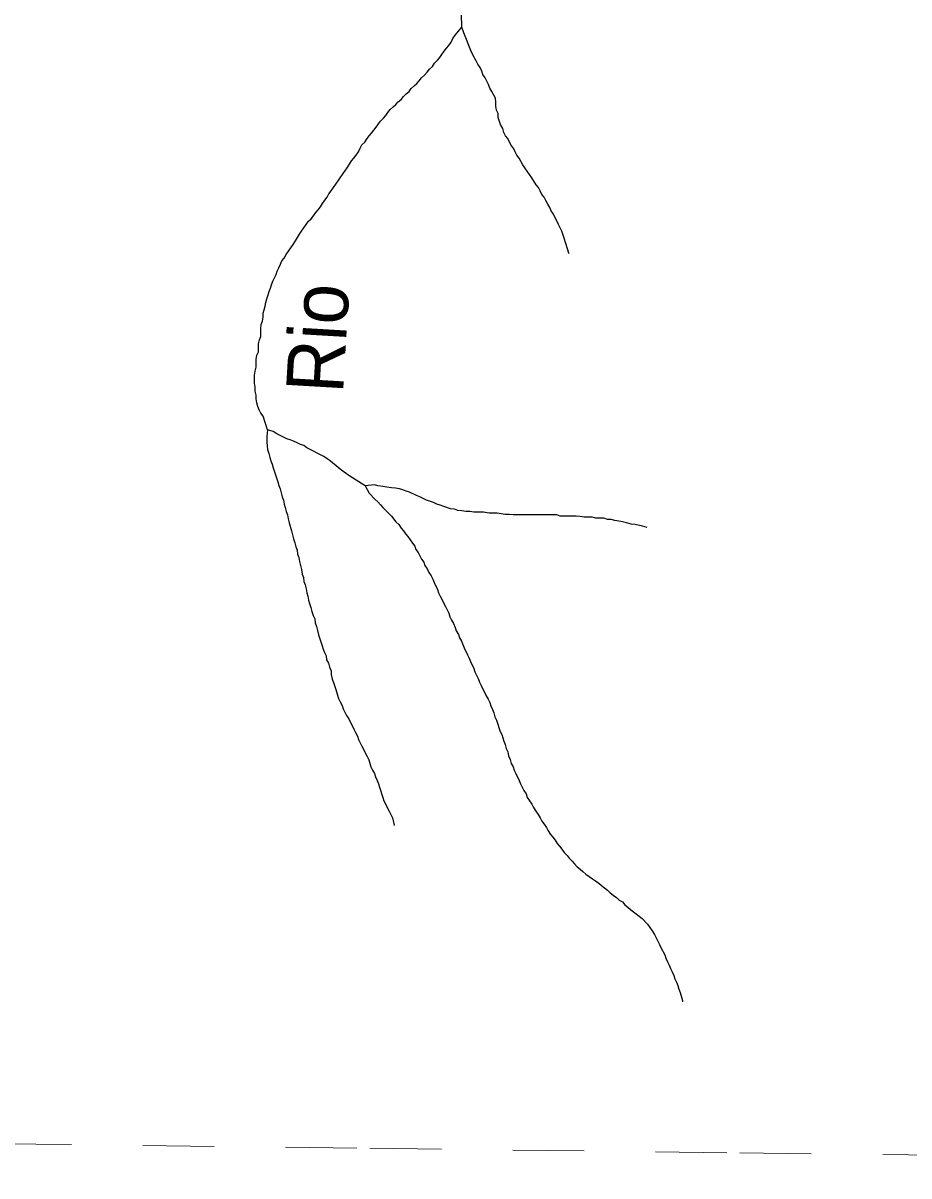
# Model space of a CAD drawing. Extents: x 652.3 to 678, y 7316.9 to 7344.9.
# Drawn here: x 674.08 to 675.321, y 7316.944 to 7318.558 of the extents above; entities that cross this region are included whole.
import ezdxf
from ezdxf.enums import TextEntityAlignment as Align

# ---------------------------------------------------------------- set-up
doc = ezdxf.new("R2010")
doc.units = 0
doc.header["$LTSCALE"] = 0.032
doc.linetypes.add('SHORT_DASHED', pattern=[2.7, 1.5, -1.2])
doc.layers.add('53', color=7, linetype='SHORT_DASHED', lineweight=13)
doc.layers.add('7', color=7, linetype='Continuous', lineweight=25)
doc.layers.add('61', color=7, linetype='Continuous')

msp = doc.modelspace()

# ---------------------------------------------------------------- linework, layer by layer
at = {"layer": '53'}
msp.add_lwpolyline([(666.2765, 7317.0825), (666.7945, 7317.0764), (667.3126, 7317.0703), (667.8307, 7317.0642), (668.3488, 7317.058), (668.8669, 7317.0519), (669.385, 7317.0457), (669.9031, 7317.0395), (670.4212, 7317.0333), (670.9393, 7317.027), (671.4574, 7317.0207), (671.9755, 7317.0145), (672.4936, 7317.0082), (673.0117, 7317.0018), (673.5298, 7316.9955), (674.0479, 7316.9891), (674.566, 7316.9828), (675.0841, 7316.9764), (675.6022, 7316.9699), (676.1203, 7316.9635), (676.6384, 7316.9571), (677.1565, 7316.9506), (677.6746, 7316.9441)], dxfattribs=at)
at = {"layer": '7'}
for points in [[(674.6948, 7318.5521), (674.694, 7318.5704)], [(674.5587, 7318.3914), (674.5619, 7318.3962), (674.5651, 7318.4002), (674.5682, 7318.4041), (674.5714, 7318.4081), (674.5746, 7318.4121), (674.5778, 7318.4169), (674.581, 7318.4209), (674.585, 7318.4248), (674.5881, 7318.4288), (674.5913, 7318.4328), (674.5945, 7318.4368), (674.5985, 7318.4407), (674.6025, 7318.4439), (674.6056, 7318.4479), (674.6096, 7318.4511), (674.6128, 7318.4551), (674.6168, 7318.459), (674.6208, 7318.4622), (674.6239, 7318.4662), (674.6279, 7318.4702), (674.6319, 7318.4734), (674.6351, 7318.4773), (674.6383, 7318.4813), (674.6422, 7318.4853), (674.6462, 7318.4893), (674.6494, 7318.4933), (674.6534, 7318.4972), (674.6566, 7318.502), (674.6605, 7318.506), (674.6637, 7318.51), (674.6669, 7318.5139), (674.6701, 7318.5187), (674.6733, 7318.5227), (674.6765, 7318.5267), (674.6796, 7318.5315), (674.682, 7318.5362), (674.6852, 7318.541), (674.6948, 7318.5521)], [(674.8449, 7318.235), (674.8447, 7318.2358), (674.8428, 7318.2418), (674.838, 7318.2569), (674.8348, 7318.2665), (674.8324, 7318.2713), (674.83, 7318.276), (674.8229, 7318.2904), (674.8197, 7318.2951), (674.8181, 7318.2999), (674.8149, 7318.3047), (674.8125, 7318.3095), (674.8101, 7318.3142), (674.8069, 7318.3182), (674.8046, 7318.323), (674.8022, 7318.3278), (674.799, 7318.3317), (674.7926, 7318.3413), (674.7894, 7318.3461), (674.7863, 7318.3508), (674.7831, 7318.3556), (674.7799, 7318.3596), (674.7751, 7318.3691), (674.7719, 7318.3731), (674.7696, 7318.3779), (674.7672, 7318.3827), (674.764, 7318.3866), (674.7592, 7318.3962), (674.756, 7318.4002), (674.7536, 7318.4049), (674.752, 7318.4105), (674.7489, 7318.4161), (674.7457, 7318.4256), (674.7457, 7318.4312), (674.7433, 7318.436), (674.7425, 7318.4415), (674.7425, 7318.4471), (674.7417, 7318.4527), (674.7369, 7318.4622), (674.7337, 7318.467), (674.7322, 7318.4718), (674.7274, 7318.4813), (674.7242, 7318.4861), (674.7226, 7318.4909), (674.7202, 7318.4956), (674.717, 7318.5004), (674.7146, 7318.5052), (674.7107, 7318.5124), (674.7075, 7318.5195), (674.6976, 7318.5444), (674.6948, 7318.5521)], [(674.4226, 7317.9888), (674.4163, 7318.0079), (674.4131, 7318.0119), (674.4107, 7318.0166), (674.4091, 7318.0214), (674.4075, 7318.0262), (674.4067, 7318.0318), (674.4067, 7318.0373), (674.4051, 7318.0429), (674.4051, 7318.0485), (674.4043, 7318.054), (674.4043, 7318.0596), (674.4043, 7318.0652), (674.4051, 7318.0707), (674.4067, 7318.0763), (674.4067, 7318.0819), (674.4067, 7318.0875), (674.4075, 7318.093), (674.4099, 7318.0978), (674.4099, 7318.1034), (674.4099, 7318.1089), (674.4115, 7318.1145), (674.4131, 7318.1193), (674.4131, 7318.1249), (674.4131, 7318.1304), (674.4139, 7318.136), (674.4155, 7318.1408), (674.4163, 7318.1463), (674.4163, 7318.1519), (674.4179, 7318.1567), (674.4194, 7318.1615), (674.4202, 7318.167), (674.4218, 7318.1718), (674.4234, 7318.1774), (674.425, 7318.1821), (674.4266, 7318.1869), (674.4282, 7318.1917), (674.4298, 7318.1965), (674.4322, 7318.2012), (674.4346, 7318.206), (674.4362, 7318.2108), (674.4385, 7318.2156), (674.4409, 7318.2203), (674.4425, 7318.2251), (674.4457, 7318.2291), (674.4489, 7318.2339), (674.4521, 7318.2386), (674.4553, 7318.2434), (674.4584, 7318.2482), (674.4616, 7318.253), (674.4648, 7318.2577), (674.4672, 7318.2625), (674.4704, 7318.2665), (674.4736, 7318.2713), (674.4767, 7318.276), (674.4799, 7318.2808), (674.4839, 7318.284), (674.4871, 7318.288), (674.4903, 7318.2927), (674.4934, 7318.2967), (674.4966, 7318.3007), (674.4998, 7318.3055), (674.503, 7318.3103), (674.5062, 7318.3142), (674.5086, 7318.319), (674.5117, 7318.323), (674.5149, 7318.3278), (674.5181, 7318.3325), (674.5213, 7318.3373), (674.5245, 7318.3413), (674.5277, 7318.3461), (674.5308, 7318.3508), (674.534, 7318.3556), (674.5372, 7318.3604), (674.5404, 7318.3652), (674.5436, 7318.3691), (674.5468, 7318.3731), (674.5499, 7318.3779), (674.5523, 7318.3827), (674.5547, 7318.3874), (674.5587, 7318.3914)], [(674.4226, 7317.9888), (674.4218, 7317.9792), (674.4218, 7317.9713), (674.4226, 7317.9609), (674.4242, 7317.9554), (674.4258, 7317.9498), (674.4274, 7317.945), (674.429, 7317.9403), (674.4306, 7317.9355), (674.4322, 7317.9299), (674.437, 7317.9156), (674.4385, 7317.9108), (674.4401, 7317.906), (674.4417, 7317.9005), (674.4433, 7317.8949), (674.4449, 7317.8901), (674.4457, 7317.8846), (674.4473, 7317.8798), (674.4489, 7317.8742), (674.4505, 7317.8694), (674.4513, 7317.8639), (674.4529, 7317.8583), (674.4561, 7317.8472), (674.4576, 7317.8416), (674.4592, 7317.836), (674.4608, 7317.8305), (674.4624, 7317.8249), (674.464, 7317.8201), (674.4648, 7317.8145), (674.4664, 7317.8098), (674.4672, 7317.8042), (674.4688, 7317.7986), (674.4704, 7317.7931), (674.4712, 7317.7867), (674.4728, 7317.7819), (674.4736, 7317.7763), (674.4751, 7317.7716), (674.4767, 7317.766), (674.4775, 7317.7604), (674.4791, 7317.7557), (674.4799, 7317.7501), (674.4815, 7317.7453), (674.4831, 7317.7397), (674.4847, 7317.7342), (674.4863, 7317.7286), (674.4887, 7317.7238), (674.4895, 7317.7183), (674.4911, 7317.7135), (674.4927, 7317.7079), (674.4942, 7317.7015), (674.4958, 7317.696), (674.499, 7317.6864), (674.5006, 7317.6817), (674.5022, 7317.6769), (674.5046, 7317.6721), (674.5054, 7317.6665), (674.5078, 7317.6618), (674.5094, 7317.6562), (674.5117, 7317.6514), (674.5117, 7317.6459), (674.5133, 7317.6395), (674.5149, 7317.6347), (674.5181, 7317.6252), (674.5205, 7317.6172), (674.5221, 7317.6124), (674.5245, 7317.6077), (674.5269, 7317.6029), (674.5285, 7317.5981), (674.5332, 7317.5886), (674.5364, 7317.5838), (674.5436, 7317.5695), (674.546, 7317.5647), (674.5484, 7317.5599), (674.5499, 7317.5551), (674.5523, 7317.5504), (674.5547, 7317.5456), (674.5619, 7317.5313), (674.5643, 7317.5265), (674.5674, 7317.517), (674.5698, 7317.5122), (674.5722, 7317.5074), (674.5738, 7317.5026), (674.5762, 7317.4979), (674.5778, 7317.4931), (674.5794, 7317.4883), (674.5842, 7317.474), (674.5857, 7317.4692), (674.5929, 7317.4549), (674.5953, 7317.4501), (674.5977, 7317.4453), (674.6001, 7317.435), (674.6002, 7317.4346)], [(674.5595, 7317.91), (674.538, 7317.9235), (674.53, 7317.9291), (674.5261, 7317.9323), (674.5221, 7317.9355), (674.5181, 7317.9387), (674.5141, 7317.9418), (674.5102, 7317.945), (674.5062, 7317.9482), (674.5014, 7317.9514), (674.4775, 7317.9633), (674.4736, 7317.9665), (674.4688, 7317.9681), (674.464, 7317.9705), (674.4592, 7317.9729), (674.4545, 7317.9745), (674.4497, 7317.9761), (674.4401, 7317.9808), (674.4354, 7317.9832), (674.4306, 7317.9864), (674.4226, 7317.9888)], [(674.9544, 7317.852), (674.9478, 7317.8535), (674.9374, 7317.8559), (674.9319, 7317.8567), (674.9255, 7317.8583), (674.9199, 7317.8599), (674.9144, 7317.8607), (674.9088, 7317.8615), (674.904, 7317.8631), (674.8985, 7317.8631), (674.8937, 7317.8647), (674.8825, 7317.8647), (674.877, 7317.8663), (674.8658, 7317.8663), (674.8603, 7317.8671), (674.8547, 7317.8678), (674.8324, 7317.8678), (674.8276, 7317.8694), (674.7664, 7317.8694), (674.7608, 7317.8702), (674.7552, 7317.8702), (674.7497, 7317.871), (674.7441, 7317.8718), (674.733, 7317.8718), (674.725, 7317.8734), (674.7115, 7317.8734), (674.7059, 7317.8742), (674.7003, 7317.8742), (674.6948, 7317.875), (674.6892, 7317.8758), (674.6844, 7317.8774), (674.6788, 7317.8782), (674.6693, 7317.8814), (674.6645, 7317.883), (674.6597, 7317.8846), (674.655, 7317.8869), (674.6454, 7317.8901), (674.6359, 7317.8949), (674.6311, 7317.8965), (674.6216, 7317.9013), (674.6168, 7317.9029), (674.612, 7317.9045), (674.6072, 7317.906), (674.6017, 7317.9068), (674.5961, 7317.9076), (674.5897, 7317.9084), (674.5842, 7317.9092), (674.577, 7317.91), (674.5722, 7317.9116), (674.5595, 7317.91)], [(674.5595, 7317.91), (674.5651, 7317.8997), (674.573, 7317.8917), (674.577, 7317.8877), (674.581, 7317.8838), (674.5842, 7317.8798), (674.5961, 7317.8678), (674.6025, 7317.8599), (674.6064, 7317.8559), (674.6096, 7317.8511), (674.6128, 7317.8472), (674.616, 7317.8432), (674.6192, 7317.8392), (674.6223, 7317.8344), (674.6255, 7317.8297), (674.6287, 7317.8257), (674.6303, 7317.8209), (674.6335, 7317.8169), (674.6383, 7317.8074), (674.6414, 7317.8034), (674.643, 7317.7986), (674.6462, 7317.7938), (674.6486, 7317.7891), (674.6518, 7317.7843), (674.6542, 7317.7795), (674.6558, 7317.7748), (674.6605, 7317.7652), (674.6621, 7317.7604), (674.6645, 7317.7557), (674.6717, 7317.7413), (674.6741, 7317.7366), (674.6765, 7317.7318), (674.678, 7317.727), (674.6804, 7317.7222), (674.6828, 7317.7175), (674.6852, 7317.7119), (674.6868, 7317.7071), (674.69, 7317.7023), (674.6916, 7317.6976), (674.694, 7317.6928), (674.6963, 7317.688), (674.6979, 7317.6832), (674.7027, 7317.6737), (674.7051, 7317.6689), (674.7067, 7317.6642), (674.7115, 7317.6546), (674.7131, 7317.6498), (674.7178, 7317.6403), (674.7194, 7317.6355), (674.7218, 7317.6307), (674.729, 7317.6164), (674.7314, 7317.6116), (674.7337, 7317.6069), (674.7353, 7317.6021), (674.7377, 7317.5973), (674.7393, 7317.5925), (674.7409, 7317.587), (674.7433, 7317.5822), (674.7457, 7317.575), (674.7481, 7317.5671), (674.7505, 7317.5623), (674.7536, 7317.5528), (674.7552, 7317.548), (674.7568, 7317.5424), (674.7592, 7317.5376), (674.76, 7317.5321), (674.7624, 7317.5273), (674.764, 7317.5217), (674.7664, 7317.517), (674.768, 7317.5122), (674.7703, 7317.5074), (674.7751, 7317.4979), (674.7767, 7317.4931), (674.7791, 7317.4883), (674.7815, 7317.4835), (674.7847, 7317.4788), (674.7863, 7317.474), (674.7894, 7317.4692), (674.7926, 7317.4644), (674.795, 7317.4597), (674.7982, 7317.4549), (674.8014, 7317.4501), (674.8046, 7317.4453), (674.8069, 7317.4406), (674.8101, 7317.4366), (674.8133, 7317.4318), (674.8157, 7317.427), (674.8189, 7317.4223), (674.8221, 7317.4183), (674.8253, 7317.4143), (674.8284, 7317.4095), (674.8316, 7317.4056), (674.8348, 7317.4016), (674.838, 7317.3968), (674.842, 7317.3928), (674.8451, 7317.3888), (674.8491, 7317.3849), (674.8523, 7317.3809), (674.8563, 7317.3769), (674.8603, 7317.3737), (674.8642, 7317.3705)], [(674.8642, 7317.3705), (674.8682, 7317.3666), (674.873, 7317.3634), (674.8778, 7317.3602), (674.8817, 7317.357), (674.8865, 7317.3538), (674.8905, 7317.3507), (674.8945, 7317.3475), (674.8985, 7317.3443), (674.9024, 7317.3403), (674.9064, 7317.3371), (674.9112, 7317.3339), (674.9152, 7317.33), (674.9199, 7317.3276), (674.9231, 7317.3236), (674.9271, 7317.3204), (674.9311, 7317.3172), (674.9351, 7317.314), (674.939, 7317.3109), (674.943, 7317.3077), (674.947, 7317.3045), (674.9549, 7317.2965), (674.9613, 7317.287), (674.9645, 7317.2822), (674.9717, 7317.2679), (674.974, 7317.2631), (674.9788, 7317.2536), (674.9804, 7317.2488), (674.9828, 7317.244), (674.9852, 7317.2393), (674.9868, 7317.2345), (674.9892, 7317.2297), (674.9915, 7317.2249), (674.9931, 7317.2202), (674.9955, 7317.2154), (674.9971, 7317.2106), (674.9987, 7317.2058), (675.0003, 7317.2011), (675.0035, 7317.1899), (675.0039, 7317.1884), (675.004, 7317.188)]]:
    msp.add_lwpolyline(points, dxfattribs=at)

# ---------------------------------------------------------------- texts
at = {"layer": '61', "width": 0.95}
msp.add_text('Rio', height=0.08, rotation=86.637, dxfattribs=at).set_placement((674.5327, 7318.1147), align=Align.CENTER)

doc.saveas('drawing.dxf')
